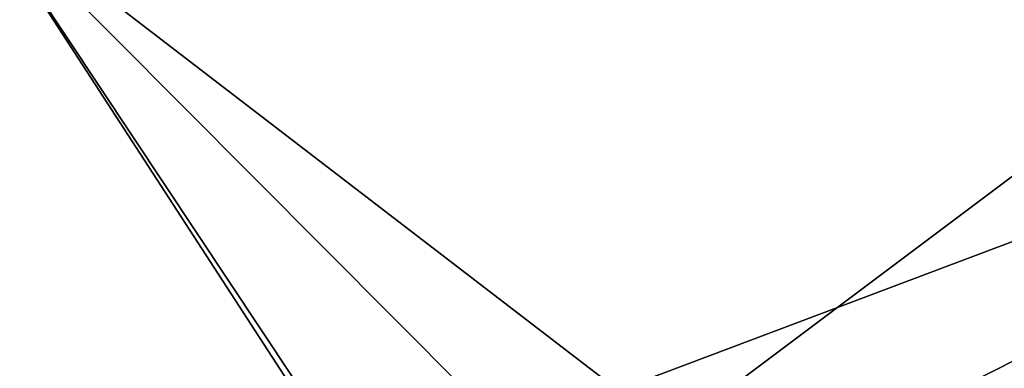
# Model space of a CAD drawing. Header units: metres. Extents: x -205 to 205, y -82 to 82.
# Tile 387 of 426: x 111.69 to 132.05, y 20.19 to 27.39. Entities that reach past the tile are written whole.
import ezdxf

# ---------------------------------------------------------------- set-up
doc = ezdxf.new("R2010")
doc.units = ezdxf.units.M
doc.layers.add('solid_PRT0003', color=7, linetype='CONTINUOUS')

msp = doc.modelspace()

# ---------------------------------------------------------------- linework, layer by layer
at = {"layer": 'solid_PRT0003'}
for points in [[(0, -75), (0, 75), (200, 75)], [(200, -75), (0, -75), (200, 75)], [(88.489235, -37.5, 108.5), (173.489243, 37.5, 108.5), (88.489235, 37.5, 108.5)], [(88.489235, -37.5, 108.5), (173.489243, -37.5, 108.5), (173.489243, 37.5, 108.5)], [(172.061722, -37.5, 108.410858), (89.916756, -37.5, 108.410858), (89.916756, 37.5, 108.410858)], [(172.061722, 37.5, 108.410858), (172.061722, -37.5, 108.410858), (89.916756, 37.5, 108.410858)], [(124.067749, 19.734287, 6), (151.28923, 30, 6), (110.689232, 30, 6)], [(120.910721, 14.265713, 6), (110.689232, 30, 6), (110.689232, -30, 6)], [(120.910851, 19.734362, 6), (124.067749, 19.734287, 6), (110.689232, 30, 6)], [(119.332008, 17, 6), (120.910851, 19.734362, 6), (110.689232, 30, 6)], [(120.910721, 14.265713, 6), (119.332008, 17, 6), (110.689232, 30, 6)], [(124.067749, 19.734287, 6), (125.646461, 17, 6), (151.28923, 30, 6)], [(125.646461, 17, 6), (151.28923, -30, 6), (151.28923, 30, 6)]]:
    msp.add_3dface(points, dxfattribs=at)

doc.saveas('drawing.dxf')
